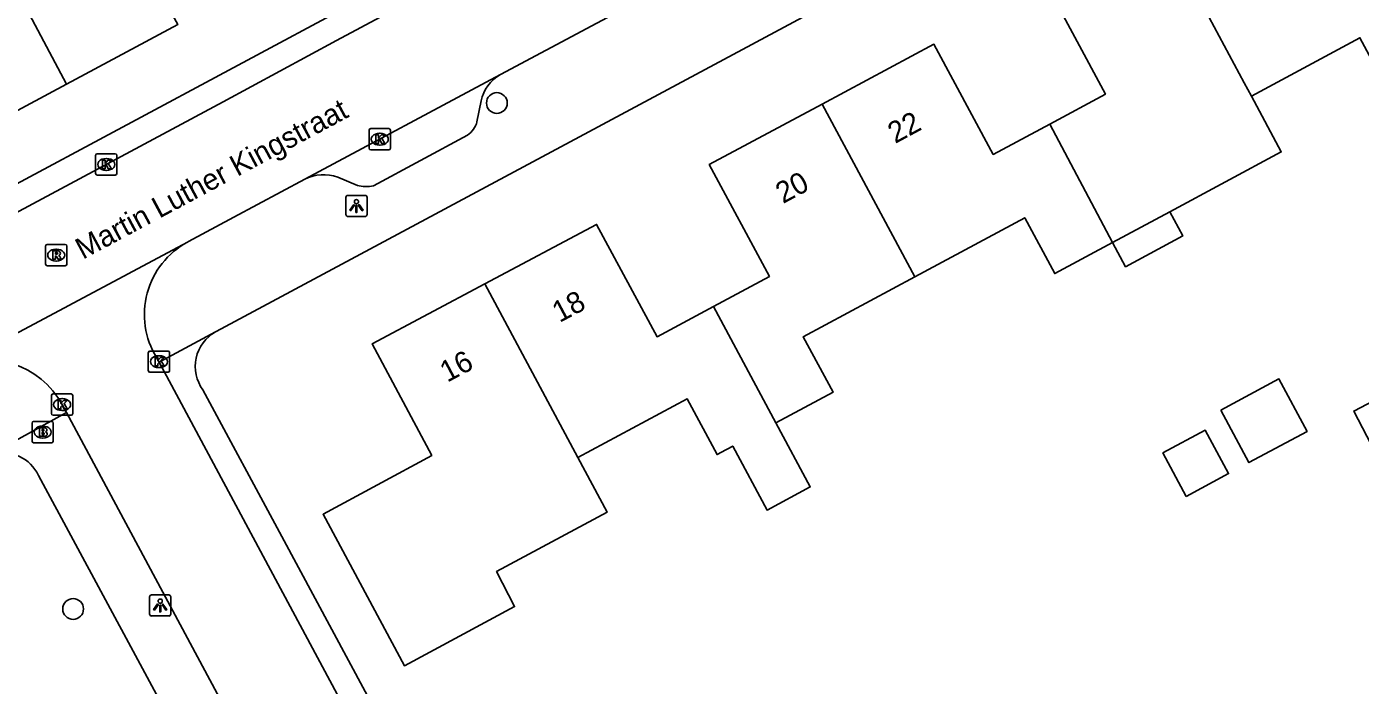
# Model space of a CAD drawing. Extents: x 157793 to 159380, y 380882 to 382313.
# Drawn here: x 159017.3 to 159080.1, y 381956.2 to 381987.2 of the extents above; entities that cross this region are included whole.
import ezdxf

# ---------------------------------------------------------------- set-up
doc = ezdxf.new("R2010")
doc.units = 0
for name, color, linetype in [('IMGEO_Boom', 7, 'Continuous'), ('IMGEO_Brandkraan', 7, 'Continuous'), ('IMGEO_Kolk', 7, 'Continuous'), ('IMGEO_Lichtpunt', 7, 'Continuous'), ('IMGEO_Muur', 7, 'Continuous'), ('IMGEO_Openbare_ruimte_label', 7, 'Continuous'), ('IMGEO_Pand', 7, 'Continuous'), ('IMGEO_Pand_nummerreeks', 7, 'Continuous'), ('IMGEO_Rijbaan_lokaal_open', 7, 'Continuous'), ('IMGEO_Rioolput', 7, 'Continuous'), ('IMGEO_Voetpad_open', 7, 'Continuous')]:
    doc.layers.add(name, color=color, linetype=linetype)

msp = doc.modelspace()

# ---------------------------------------------------------------- linework, layer by layer
at = {"layer": 'IMGEO_Boom'}
for centre in [(159039.41, 381983.602), (159019.466, 381959.783)]:
    msp.add_circle(centre, 0.489, dxfattribs=at)
at = {"layer": 'IMGEO_Brandkraan'}
for p, q in [((159017.531, 381967.686), (159017.531, 381968.538)), ((159017.606, 381968.612), (159018.458, 381968.612)), ((159018.019, 381968.392), (159018.044, 381968.392)), ((159018.532, 381968.538), (159018.532, 381967.686)), ((159018.458, 381967.612), (159017.606, 381967.612)), ((159018.042, 381967.832), (159018.017, 381967.832))]:
    msp.add_line(p, q, dxfattribs=at)
for points in [[(159017.531, 381967.686), (159017.531, 381968.538)], [(159017.606, 381968.612), (159018.458, 381968.612)], [(159017.879, 381968.312), (159017.879, 381967.912), (159018.092, 381967.912)], [(159018.11, 381968.312), (159017.879, 381968.312)], [(159018.058, 381968.231), (159018.004, 381968.231), (159018.004, 381968.155)], [(159018.004, 381968.155), (159018.057, 381968.155)], [(159018.066, 381968.079), (159018.004, 381968.079), (159018.004, 381967.998)], [(159018.532, 381968.538), (159018.532, 381967.686)], [(159018.458, 381967.612), (159017.606, 381967.612)], [(159018.004, 381967.998), (159018.066, 381967.998)]]:
    msp.add_lwpolyline(points, dxfattribs=at)
for centre, radius, start, end in [((159017.608, 381968.536), 0.0765, 91.55205, 178.44795), ((159017.608, 381968.536), 0.0765, 91.55205, 178.44795), ((159018.059, 381968.193), 0.0379, 267.82845, 90.93552), ((159018.067, 381968.038), 0.0404, 269.87594, 90.50774), ((159018.114, 381968.167), 0.145, 59.4692, 91.53667), ((159018.139, 381968.214), 0.0922, 285.51372, 58.15012), ((159018.144, 381968.022), 0.105, 301.31148, 78.98903), ((159018.456, 381968.536), 0.0765, 1.55205, 88.44795), ((159018.456, 381968.536), 0.0765, 1.55205, 88.44795), ((159017.608, 381967.688), 0.0765, 181.55205, 268.44795), ((159017.608, 381967.688), 0.0765, 181.55205, 268.44795), ((159018.098, 381968.163), 0.251, 268.66757, 293.53466), ((159018.456, 381967.688), 0.0765, 271.55205, 358.44795), ((159018.456, 381967.688), 0.0765, 271.55205, 358.44795)]:
    msp.add_arc(centre, radius, start, end, dxfattribs=at)
for centre, major_axis, ratio, start_param, end_param in [((159018.018, 381968.112), (-0.387, 0.002), 0.722429, 4.712389, 7.853982), ((159018.043, 381968.112), (-0.39, 0.002), 0.717154, 1.570796, 4.712389)]:
    msp.add_ellipse(centre, major_axis=major_axis, ratio=ratio, start_param=start_param, end_param=end_param, dxfattribs=at)
at = {"layer": 'IMGEO_Kolk'}
for p, q in [((159033.4, 381981.472), (159033.4, 381982.324)), ((159033.475, 381982.398), (159034.327, 381982.398)), ((159033.888, 381982.178), (159033.913, 381982.178)), ((159034.401, 381982.324), (159034.401, 381981.472)), ((159020.6, 381981.211), (159021.452, 381981.211)), ((159034.327, 381981.398), (159033.475, 381981.398)), ((159033.911, 381981.618), (159033.886, 381981.618)), ((159020.525, 381980.285), (159020.525, 381981.137)), ((159021.013, 381980.991), (159021.038, 381980.991)), ((159021.526, 381981.137), (159021.526, 381980.285)), ((159021.452, 381980.211), (159020.6, 381980.211)), ((159021.036, 381980.431), (159021.011, 381980.431)), ((159023.005, 381971), (159023.005, 381971.852)), ((159023.08, 381971.926), (159023.932, 381971.926)), ((159024.006, 381971.852), (159024.006, 381971)), ((159023.493, 381971.706), (159023.518, 381971.706)), ((159023.932, 381970.926), (159023.08, 381970.926)), ((159023.516, 381971.146), (159023.491, 381971.146)), ((159018.521, 381969.905), (159019.373, 381969.905)), ((159018.446, 381968.979), (159018.446, 381969.831)), ((159018.934, 381969.685), (159018.959, 381969.685)), ((159019.447, 381969.831), (159019.447, 381968.979)), ((159019.373, 381968.905), (159018.521, 381968.905)), ((159018.957, 381969.125), (159018.932, 381969.125))]:
    msp.add_line(p, q, dxfattribs=at)
for points in [[(159033.4, 381981.472), (159033.4, 381982.324)], [(159033.475, 381982.398), (159034.327, 381982.398)], [(159033.721, 381982.098), (159033.844, 381982.098), (159033.844, 381981.947), (159033.974, 381982.098), (159034.138, 381982.098), (159033.992, 381981.947), (159034.145, 381981.698), (159033.993, 381981.698), (159033.908, 381981.862), (159033.844, 381981.795), (159033.844, 381981.698), (159033.721, 381981.698), (159033.721, 381982.098)], [(159034.401, 381982.324), (159034.401, 381981.472)], [(159020.6, 381981.211), (159021.452, 381981.211)], [(159034.327, 381981.398), (159033.475, 381981.398)], [(159020.525, 381980.285), (159020.525, 381981.137)], [(159020.846, 381980.911), (159020.969, 381980.911), (159020.969, 381980.76), (159021.099, 381980.911), (159021.263, 381980.911), (159021.117, 381980.76), (159021.27, 381980.511), (159021.118, 381980.511), (159021.033, 381980.675), (159020.969, 381980.608), (159020.969, 381980.511), (159020.846, 381980.511), (159020.846, 381980.911)], [(159021.526, 381981.137), (159021.526, 381980.285)], [(159021.452, 381980.211), (159020.6, 381980.211)], [(159023.005, 381971), (159023.005, 381971.852)], [(159023.08, 381971.926), (159023.932, 381971.926)], [(159024.006, 381971.852), (159024.006, 381971)], [(159023.326, 381971.626), (159023.449, 381971.626), (159023.449, 381971.475), (159023.579, 381971.626), (159023.743, 381971.626), (159023.597, 381971.475), (159023.75, 381971.226), (159023.598, 381971.226), (159023.513, 381971.39), (159023.449, 381971.323), (159023.449, 381971.226), (159023.326, 381971.226), (159023.326, 381971.626)], [(159023.932, 381970.926), (159023.08, 381970.926)], [(159018.521, 381969.905), (159019.373, 381969.905)], [(159018.446, 381968.979), (159018.446, 381969.831)], [(159018.767, 381969.605), (159018.89, 381969.605), (159018.89, 381969.454), (159019.02, 381969.605), (159019.184, 381969.605), (159019.038, 381969.454), (159019.191, 381969.205), (159019.039, 381969.205), (159018.954, 381969.369), (159018.89, 381969.302), (159018.89, 381969.205), (159018.767, 381969.205), (159018.767, 381969.605)], [(159019.447, 381969.831), (159019.447, 381968.979)], [(159019.373, 381968.905), (159018.521, 381968.905)]]:
    msp.add_lwpolyline(points, dxfattribs=at)
for centre, start, end in [((159033.477, 381982.322), 91.55205, 178.44795), ((159033.477, 381982.322), 91.55205, 178.44795), ((159034.325, 381982.322), 1.55205, 88.44795), ((159034.325, 381982.322), 1.55205, 88.44795), ((159020.602, 381981.135), 91.55205, 178.44795), ((159020.602, 381981.135), 91.55205, 178.44795), ((159021.45, 381981.135), 1.55205, 88.44795), ((159021.45, 381981.135), 1.55205, 88.44795), ((159033.477, 381981.474), 181.55205, 268.44795), ((159033.477, 381981.474), 181.55205, 268.44795), ((159034.325, 381981.474), 271.55205, 358.44795), ((159034.325, 381981.474), 271.55205, 358.44795), ((159020.602, 381980.287), 181.55205, 268.44795), ((159020.602, 381980.287), 181.55205, 268.44795), ((159021.45, 381980.287), 271.55205, 358.44795), ((159021.45, 381980.287), 271.55205, 358.44795), ((159023.082, 381971.85), 91.55205, 178.44795), ((159023.082, 381971.85), 91.55205, 178.44795), ((159023.93, 381971.85), 1.55205, 88.44795), ((159023.93, 381971.85), 1.55205, 88.44795), ((159023.082, 381971.002), 181.55205, 268.44795), ((159023.082, 381971.002), 181.55205, 268.44795), ((159023.93, 381971.002), 271.55205, 358.44795), ((159023.93, 381971.002), 271.55205, 358.44795), ((159018.523, 381969.829), 91.55205, 178.44795), ((159018.523, 381969.829), 91.55205, 178.44795), ((159019.371, 381969.829), 1.55205, 88.44795), ((159019.371, 381969.829), 1.55205, 88.44795), ((159018.523, 381968.981), 181.55205, 268.44795), ((159018.523, 381968.981), 181.55205, 268.44795), ((159019.371, 381968.981), 271.55205, 358.44795), ((159019.371, 381968.981), 271.55205, 358.44795)]:
    msp.add_arc(centre, 0.0765, start, end, dxfattribs=at)
for centre, major_axis, ratio, start_param, end_param in [((159033.887, 381981.898), (-0.387, 0.002), 0.722429, 4.712389, 7.853982), ((159033.912, 381981.898), (-0.39, 0.002), 0.717154, 1.570796, 4.712389), ((159021.012, 381980.711), (-0.387, 0.002), 0.722429, 4.712389, 7.853982), ((159021.037, 381980.711), (-0.39, 0.002), 0.717154, 1.570796, 4.712389), ((159023.492, 381971.426), (-0.387, 0.002), 0.722429, 4.712389, 7.853982), ((159023.517, 381971.426), (-0.39, 0.002), 0.717154, 1.570796, 4.712389), ((159018.933, 381969.405), (-0.387, 0.002), 0.722429, 4.712389, 7.853982), ((159018.958, 381969.405), (-0.39, 0.002), 0.717154, 1.570796, 4.712389)]:
    msp.add_ellipse(centre, major_axis=major_axis, ratio=ratio, start_param=start_param, end_param=end_param, dxfattribs=at)
at = {"layer": 'IMGEO_Lichtpunt'}
for p, q in [((159032.303, 381979.16), (159032.303, 381978.353)), ((159032.303, 381979.16), (159032.303, 381978.353)), ((159033.205, 381979.255), (159032.397, 381979.255)), ((159033.205, 381979.255), (159032.397, 381979.255)), ((159033.299, 381978.353), (159033.299, 381979.16)), ((159033.299, 381978.353), (159033.299, 381979.16)), ((159032.397, 381978.259), (159033.205, 381978.259)), ((159032.397, 381978.259), (159033.205, 381978.259)), ((159023.064, 381960.354), (159023.064, 381959.547)), ((159023.064, 381960.354), (159023.064, 381959.547)), ((159023.966, 381960.449), (159023.158, 381960.449)), ((159023.966, 381960.449), (159023.158, 381960.449)), ((159024.06, 381959.547), (159024.06, 381960.354)), ((159024.06, 381959.547), (159024.06, 381960.354)), ((159023.158, 381959.453), (159023.966, 381959.453)), ((159023.158, 381959.453), (159023.966, 381959.453))]:
    msp.add_line(p, q, dxfattribs=at)
for points in [[(159032.677, 381978.824), (159032.716, 381978.796), (159032.528, 381978.534), (159032.49, 381978.561), (159032.677, 381978.824)], [(159032.779, 381978.776), (159032.826, 381978.776), (159032.826, 381978.454), (159032.779, 381978.454), (159032.779, 381978.776)], [(159032.889, 381978.796), (159032.927, 381978.823), (159033.114, 381978.561), (159033.075, 381978.533), (159032.889, 381978.796)], [(159023.438, 381960.018), (159023.477, 381959.99), (159023.289, 381959.728), (159023.251, 381959.755), (159023.438, 381960.018)], [(159023.54, 381959.97), (159023.587, 381959.97), (159023.587, 381959.648), (159023.54, 381959.648), (159023.54, 381959.97)], [(159023.65, 381959.99), (159023.688, 381960.017), (159023.875, 381959.755), (159023.836, 381959.727), (159023.65, 381959.99)]]:
    msp.add_lwpolyline(points, dxfattribs=at)
for centre in [(159032.802, 381978.958), (159023.563, 381960.152)]:
    msp.add_circle(centre, 0.0994, dxfattribs=at)
for centre, start, end in [((159032.397, 381979.16), 90, 180), ((159032.397, 381979.16), 90, 180), ((159033.205, 381979.16), 0, 90), ((159033.205, 381979.16), 0, 90), ((159032.397, 381978.353), 180, 270), ((159032.397, 381978.353), 180, 270), ((159033.205, 381978.353), 270, 0), ((159033.205, 381978.353), 270, 360), ((159023.158, 381960.354), 90, 180), ((159023.158, 381960.354), 90, 180), ((159023.966, 381960.354), 0, 90), ((159023.966, 381960.354), 0, 90), ((159023.158, 381959.547), 180, 270), ((159023.158, 381959.547), 180, 270), ((159023.966, 381959.547), 270, 0), ((159023.966, 381959.547), 270, 360)]:
    msp.add_arc(centre, 0.0946, start, end, dxfattribs=at)
at = {"layer": 'IMGEO_Muur'}
msp.add_lwpolyline([(159029.284, 381963.195), (159036.342, 381950.061)], dxfattribs=at)
at = {"layer": 'IMGEO_Pand'}
for points in [[(159024.154, 381993.96), (159021.5, 381992.534), (159022.484, 381990.759), (159024.399, 381987.304), (159019.152, 381984.487)], [(159014.575, 381993.099), (159019.152, 381984.487)], [(159065.434, 381982.611), (159068.058, 381984.021), (159065.279, 381989.191), (159070.591, 381992.031)], [(159074.924, 381983.929), (159074.589, 381984.555), (159070.591, 381992.031)], [(159089.232, 381989.25), (159083.846, 381986.356), (159084.283, 381985.542), (159081.458, 381984.024), (159080.033, 381986.675), (159074.924, 381983.929)], [(159019.152, 381984.487), (159014.086, 381981.768), (159012.182, 381985.241), (159011.197, 381987.036), (159008.489, 381985.58)], [(159054.718, 381983.551), (159059.983, 381986.373), (159062.773, 381981.181), (159065.434, 381982.611)], [(159074.924, 381983.929), (159076.33, 381981.3), (159071.086, 381978.483)], [(159049.607, 381974.026), (159052.241, 381975.441), (159049.411, 381980.706), (159054.718, 381983.551)], [(159059.084, 381975.425), (159054.718, 381983.551)], [(159065.434, 381982.611), (159068.396, 381977.038)], [(159068.396, 381977.038), (159065.67, 381975.573), (159064.256, 381978.204), (159059.084, 381975.425)], [(159071.086, 381978.483), (159071.697, 381977.345), (159069.002, 381975.897), (159068.396, 381977.038)], [(159071.086, 381978.483), (159068.396, 381977.038)], [(159038.845, 381975.088), (159044.105, 381977.888), (159046.949, 381972.597), (159049.607, 381974.026)], [(159043.225, 381966.922), (159044.607, 381964.347), (159039.4, 381961.54), (159040.246, 381959.895), (159035.063, 381957.111), (159031.229, 381964.246), (159036.343, 381967.009), (159033.542, 381972.266), (159038.845, 381975.088)], [(159038.845, 381975.088), (159043.225, 381966.922)], [(159059.084, 381975.425), (159053.83, 381972.601), (159055.234, 381969.988), (159052.539, 381968.54)], [(159052.539, 381968.54), (159049.607, 381974.026)], [(159086.416, 381960.015), (159086.469, 381960.202), (159083.817, 381965.276), (159082.185, 381964.423), (159079.742, 381969.099), (159082.457, 381970.517), (159086.888, 381972.832), (159089.229, 381968.349), (159092.609, 381970.115), (159094.47, 381971.087), (159097.261, 381965.864)], [(159073.485, 381969.142), (159076.223, 381970.613), (159077.55, 381968.145), (159074.812, 381966.674), (159073.485, 381969.142)], [(159052.539, 381968.54), (159054.158, 381965.528), (159052.131, 381964.438), (159050.512, 381967.451), (159050.254, 381967.312), (159050.185, 381967.275), (159049.775, 381967.054), (159048.362, 381969.683), (159043.225, 381966.922)], [(159071.859, 381965.086), (159070.762, 381967.128), (159072.754, 381968.199), (159073.851, 381966.157), (159071.859, 381965.086)]]:
    msp.add_lwpolyline(points, dxfattribs=at)
at = {"layer": 'IMGEO_Rijbaan_lokaal_open'}
for points in [[(159010.572, 381975.093), (159010.69, 381975.156), (159016.049, 381978.033), (159026.525, 381983.665), (159031.86, 381986.544), (159041.93, 381991.939), (159047.272, 381994.806), (159050.06, 381996.301)], [(159039.575, 381984.941), (159046.262, 381988.518)], [(159030.366, 381980.014), (159039.575, 381984.941)], [(159024.847, 381977.05), (159024.9, 381977.078), (159027.035, 381978.232), (159030.366, 381980.014)], [(159024.847, 381977.05), (159013.662, 381971.095)], [(159023.512, 381971.403), (159023.393, 381971.625)], [(159073.56, 381878.227), (159064.253, 381895.494), (159062.497, 381898.752), (159061.094, 381901.355), (159055.549, 381911.689), (159052.691, 381917.017), (159047.049, 381927.532), (159044.188, 381932.865), (159038.63, 381943.225), (159036.849, 381946.544), (159036.795, 381946.644), (159023.512, 381971.403)], [(159018.95, 381969.403), (159019.148, 381969.034)], [(159019.148, 381969.034), (159032.07, 381944.95), (159032.363, 381944.404), (159033.86, 381941.613), (159034.093, 381941.18)]]:
    msp.add_lwpolyline(points, dxfattribs=at)
for centre, radius, start, end in [((159026.692, 381973.648), 3.87, 118.47789, 211.51471), ((159015.43, 381967.513), 3.995, 28.23959, 116.27421)]:
    msp.add_arc(centre, radius, start, end, dxfattribs=at)
at = {"layer": 'IMGEO_Rioolput'}
for p, q in [((159018.169, 381976.018), (159018.169, 381976.87)), ((159018.244, 381976.944), (159019.096, 381976.944)), ((159019.17, 381976.87), (159019.17, 381976.018)), ((159018.657, 381976.724), (159018.682, 381976.724)), ((159019.096, 381975.944), (159018.244, 381975.944)), ((159018.68, 381976.164), (159018.655, 381976.164))]:
    msp.add_line(p, q, dxfattribs=at)
for points in [[(159018.169, 381976.018), (159018.169, 381976.87)], [(159018.244, 381976.944), (159019.096, 381976.944)], [(159019.17, 381976.87), (159019.17, 381976.018)], [(159018.758, 381976.642), (159018.506, 381976.644), (159018.506, 381976.244)], [(159018.506, 381976.244), (159018.63, 381976.244), (159018.63, 381976.406), (159018.641, 381976.406)], [(159018.684, 381976.563), (159018.63, 381976.563), (159018.63, 381976.482)], [(159018.63, 381976.482), (159018.682, 381976.482)], [(159018.688, 381976.377), (159018.759, 381976.244), (159018.899, 381976.244), (159018.834, 381976.37)], [(159019.096, 381975.944), (159018.244, 381975.944)]]:
    msp.add_lwpolyline(points, dxfattribs=at)
for centre, radius, start, end in [((159018.246, 381976.868), 0.0765, 91.55205, 178.44795), ((159018.246, 381976.868), 0.0765, 91.55205, 178.44795), ((159019.094, 381976.868), 0.0765, 1.55205, 88.44795), ((159019.094, 381976.868), 0.0765, 1.55205, 88.44795), ((159018.64, 381976.353), 0.0533, 26.02933, 88.69889), ((159018.666, 381976.671), 0.19, 274.7715, 282.96867), ((159018.69, 381976.467), 0.0964, 77.00612, 93.18647), ((159018.704, 381976.524), 0.0378, 276.66336, 79.67722), ((159018.757, 381976.532), 0.109, 350.36119, 89.41601), ((159018.755, 381976.532), 0.112, 277.58423, 350.98172), ((159018.739, 381976.317), 0.108, 29.51342, 73.79051), ((159018.246, 381976.02), 0.0765, 181.55205, 268.44795), ((159018.246, 381976.02), 0.0765, 181.55205, 268.44795), ((159019.094, 381976.02), 0.0765, 271.55205, 358.44795), ((159019.094, 381976.02), 0.0765, 271.55205, 358.44795)]:
    msp.add_arc(centre, radius, start, end, dxfattribs=at)
for centre, major_axis, ratio, start_param, end_param in [((159018.656, 381976.444), (-0.387, 0.002), 0.722429, 4.712389, 7.853982), ((159018.681, 381976.444), (-0.39, 0.002), 0.717154, 1.570796, 4.712389)]:
    msp.add_ellipse(centre, major_axis=major_axis, ratio=ratio, start_param=start_param, end_param=end_param, dxfattribs=at)
at = {"layer": 'IMGEO_Voetpad_open'}
for points in [[(158981.539, 381960.898), (159000, 381970.798), (159054.456, 382000), (159074.889, 382010.957)], [(159080.109, 382001.817), (159076.83, 382000), (159026.197, 381972.843), (159026.171, 381972.829)], [(159038.474, 381982.716), (159038.672, 381983.701)], [(159033.598, 381979.711), (159038.034, 381982.094)], [(159031.922, 381980.112), (159032.844, 381979.726)], [(159026.171, 381972.829), (159023.512, 381971.403)], [(159025.575, 381970.098), (159029.284, 381963.195), (159036.342, 381950.061), (159037.883, 381947.194), (159073.734, 381880.482)], [(159015.694, 381967.133), (159019.148, 381969.034)], [(159027.184, 381948.705), (159017.838, 381966.074)]]:
    msp.add_lwpolyline(points, dxfattribs=at)
for centre, radius, start, end in [((159040.498, 381983.32), 1.865, 119.65217, 168.22168), ((159037.421, 381982.994), 1.089, 304.24457, 345.2046), ((159031.259, 381978.239), 1.987, 70.50299, 116.7047), ((159033.248, 381981.073), 1.406, 253.303, 284.41763), ((159027.072, 381971.202), 1.86, 118.97091, 216.40723), ((159016.074, 381965.202), 1.968, 26.30441, 101.12269)]:
    msp.add_arc(centre, radius, start, end, dxfattribs=at)

# ---------------------------------------------------------------- texts
at = {"layer": 'IMGEO_Openbare_ruimte_label'}
msp.add_text('Martin Luther Kingstraat', height=1, rotation=28.2309, dxfattribs=at).set_placement((159019.923, 381976.221))
at = {"layer": 'IMGEO_Pand_nummerreeks'}
for s, rotation, p in [('22', 28.19303, (159058.158, 381981.674)), ('20', 28.19303, (159052.877, 381978.844)), ('18', 28.02337, (159042.359, 381973.243)), ('16', 28.02348, (159037.074, 381970.431))]:
    msp.add_text(s, height=1, rotation=rotation, dxfattribs=at).set_placement(p)

doc.saveas('drawing.dxf')
